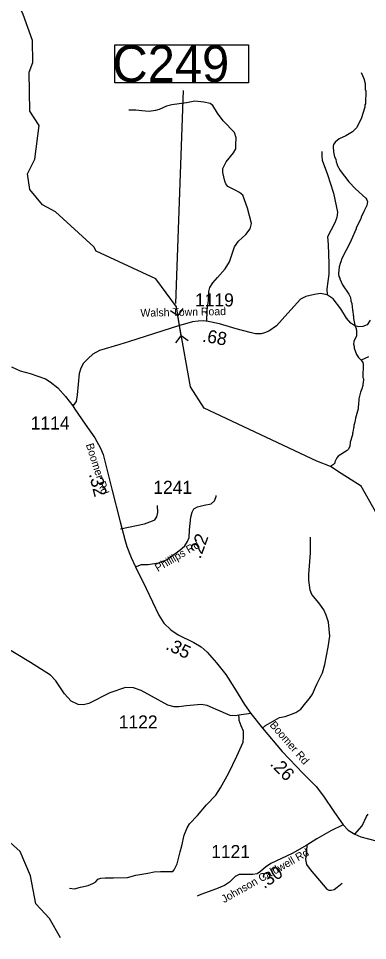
# Model space of a CAD drawing. Extents: x 1248224 to 1454986, y 825081 to 985870.
# Drawn here: x 1328284 to 1331629, y 851342 to 860165 of the extents above; entities that cross this region are included whole.
import ezdxf

# ---------------------------------------------------------------- set-up
doc = ezdxf.new("R2010")
doc.units = 0
for name, color, linetype in [('Exist Hydrographic Creek Single Shore', 7, 'Continuous'), ('Exist Hydrographic Misc Water Feature', 7, 'Continuous'), ('Exist Road Non-System Type 51', 7, 'Continuous'), ('Exist Road Secondary Mileage Hundredths English Label', 7, 'Continuous'), ('Exist Road Secondary Structure Culvert CELL', 7, 'Continuous'), ('Exist Road Secondary Structure Culvert Number Label', 7, 'Continuous'), ('Exist Road Secondary Type 51 Attributed', 7, 'Continuous'), ('Exist Road Secondary Type 51 Label', 7, 'Continuous'), ('Exist Road Secondary Type 51 Number Label', 7, 'Continuous')]:
    doc.layers.add(name, color=color, linetype=linetype)

msp = doc.modelspace()

# ---------------------------------------------------------------- linework, layer by layer
at = {"layer": 'Exist Hydrographic Creek Single Shore'}
for points in [[(1328514.9, 858382.8), (1328392.9, 858529.6), (1328370.9, 858677.8), (1328440.9, 858817.5), (1328481.9, 859141.7), (1328393.9, 859278.1), (1328385.9, 859652.5), (1328420.9, 859743.8), (1328417.9, 859953.9), (1328329.6, 860203.1), (1327893.8, 861083.8), (1327830.9, 861450.5)], [(1329004.9, 857979), (1328637.9, 858314.6), (1328514.9, 858382.8)], [(1329799.9, 857406.3), (1329599.5, 857675.3), (1329029.9, 857939.1), (1329004.9, 857979)], [(1329825.6, 857225.9), (1329799.9, 857406.3)], [(1331377.3, 855811.9), (1331273, 855879.6), (1331142, 855930.3), (1330061.9, 856437.8), (1329933, 856640.6), (1329825.6, 857225.9)]]:
    msp.add_lwpolyline(points, dxfattribs=at)
at = {"layer": 'Exist Hydrographic Misc Water Feature'}
for points in [[(1331567, 859647.7), (1331593.6, 859591.1), (1331604.6, 859542.8), (1331607.3, 859482.8), (1331611, 859474.7), (1331608.1, 859346.8), (1331604, 859338.9), (1331603.4, 859314.9), (1331568.9, 859203.7), (1331523, 859118.8), (1331486.1, 859079.7), (1331421.2, 859041.2), (1331356.6, 859012.7), (1331317.8, 858981.6), (1331303.3, 858958), (1331299, 858942.1), (1331298.4, 858920.1), (1331302.1, 858906), (1331301.7, 858890), (1331312.7, 858841.8), (1331324.1, 858817.5), (1331327.6, 858793.4), (1331339, 858769.2), (1331338.8, 858761.2), (1331365.7, 858710.6), (1331449.3, 858602.6), (1331513.7, 858535.1), (1331613.7, 858446.8), (1331623.3, 858430.6), (1331627, 858414.5), (1331622.1, 858374.6), (1331592.9, 858319.3), (1331567.6, 858263.9), (1331563.3, 858248), (1331521.2, 858161), (1331521.1, 858153), (1331470.6, 858042.2), (1331466.2, 858026.3), (1331382.6, 857868.3), (1331373.9, 857836.5), (1331365.6, 857820.7), (1331356.9, 857788.9), (1331356.5, 857773), (1331352.3, 857765), (1331351.2, 857719.1), (1331354.7, 857697), (1331362.4, 857680.8), (1331362.2, 857672.8), (1331389, 857616.2), (1331450.9, 857526.7), (1331466.2, 857494.4), (1331469.5, 857462.4), (1331476.9, 857438.2), (1331483.5, 857374), (1331487.3, 857365.9), (1331490.4, 857325.8), (1331494.2, 857317.8), (1331493.7, 857293.8), (1331508.2, 857229.5), (1331519.5, 857197.2), (1331522.9, 857169.1), (1331522, 857129.1), (1331496.6, 857073.8), (1331494.2, 857049.8), (1331499.6, 857025.7), (1331499.2, 857009.7), (1331523.9, 856949.2), (1331543.2, 856920.7), (1331568.6, 856894.1)], [(1331637.4, 856926.5), (1331568.6, 856894.1)], [(1331568.6, 856894.1), (1331584.1, 856871.7), (1331587.8, 856855.7), (1331584.9, 856729.7), (1331588.6, 856715.7), (1331587.7, 856675.7), (1331583.5, 856667.8), (1331583.2, 856651.8), (1331574.4, 856620), (1331561.7, 856588.3), (1331544.2, 856524.7), (1331543, 856468.8), (1331538.7, 856452.9), (1331538, 856428.9), (1331512.1, 856341.5), (1331507.2, 856301.7), (1331498.5, 856269.8), (1331498.1, 856253.9), (1331494, 856245.9), (1331489, 856206.1), (1331484.8, 856198.2), (1331484.5, 856182.2), (1331462.9, 856110.7), (1331458, 856070.8), (1331443.2, 856039.2), (1331435.1, 856031.3), (1331345.8, 855977.5), (1331333.5, 855961.8), (1331314.5, 855922.2), (1331314.3, 855910.2), (1331302, 855896.5), (1331273, 855879.6)], [(1331769, 855280.8), (1331722.3, 855420.3), (1331566.9, 855689), (1331377.3, 855811.9)], [(1328685.4, 851368.8), (1328580, 851552.4), (1328451.8, 851694.8), (1328400.9, 851961.8), (1328301.9, 852193.5), (1328206, 852279.7)]]:
    msp.add_lwpolyline(points, dxfattribs=at)
at = {"layer": 'Exist Road Non-System Type 51'}
for points in [[(1330087.6, 857265.6), (1330091.1, 857375.7), (1330104, 857466), (1330108.3, 857552), (1330116.9, 857590.6), (1330147, 857635.8), (1330189.9, 857687.4), (1330265.1, 857769), (1330305.9, 857837.8), (1330353.2, 857979.7), (1330391.8, 858035.6), (1330462.7, 858097.9), (1330503.5, 858151.6), (1330516.4, 858203.2), (1330479.7, 858350.3), (1330434.6, 858472.8), (1330402.4, 858500.8), (1330355.2, 858524.4), (1330290.7, 858558.8), (1330271.4, 858582.5), (1330260.7, 858608.2), (1330241.3, 858689.9), (1330243.5, 858728.6), (1330273.5, 858793.1), (1330344.4, 858879.1), (1330365.9, 858916.6), (1330365.9, 858957.4), (1330370.2, 859021.9), (1330353, 859073.5), (1330245.6, 859185.3), (1330189.8, 859260.5), (1330146.8, 859333.6), (1330121, 859352.9), (1330058.7, 859363.7), (1329975, 859372.3), (1329895.5, 859359.4), (1329753.7, 859340), (1329702.2, 859325), (1329631.3, 859292.7), (1329595.7, 859284.2), (1329535.6, 859275.6), (1329464.7, 859282), (1329408.9, 859286.3), (1329340.1, 859288.5)], [(1331190, 858891.8), (1331192.2, 858846.6), (1331194.3, 858807.9), (1331243.7, 858672.5), (1331303.9, 858494.1), (1331342.5, 858311.4), (1331336.1, 858259.8), (1331314.6, 858208.3), (1331243.7, 858075), (1331252.2, 858003), (1331258.7, 857818.2), (1331258.7, 857717.1), (1331239.3, 857579.6), (1331241.2, 857521.9)], [(1329263, 855280.6), (1329493.2, 855330.6), (1329569.9, 855357.3), (1329589.9, 855367.4), (1329609.9, 855397.4), (1329619.9, 855437.5), (1329616.6, 855504.2)], [(1330622.3, 853373.5), (1330650.7, 853401.1), (1330786.5, 853475.1), (1330838.4, 853487.1), (1330900.3, 853509), (1330942.2, 853525), (1330990.2, 853555), (1331036.1, 853617), (1331074, 853658.9), (1331102, 853700.9), (1331129.9, 853766.8), (1331145.9, 853802.8), (1331197.2, 853905.1), (1331219.2, 853983.1), (1331251.1, 854148.9), (1331267.1, 854254.9), (1331255.1, 854388.8), (1331233.2, 854456.7), (1331211.2, 854506.7), (1331161.3, 854572.6), (1331095.4, 854652.5), (1331077.6, 854695.5), (1331067.6, 854789.4), (1331067.6, 854843.4), (1331083.6, 855051.2), (1331081.6, 855203.1)], [(1328774.5, 851844.1), (1328822.4, 851838.1), (1328878.3, 851852.1), (1328952.2, 851870.1), (1328996.1, 851888.1), (1329026.1, 851904.1), (1329046.1, 851928.1), (1329072, 851938), (1329114, 851942), (1329193.8, 851942), (1329327.6, 851944), (1329409.5, 851968), (1329523.3, 851986), (1329583.2, 852000), (1329645.1, 852004), (1329697.1, 852004), (1329763, 852002), (1329776.9, 852018), (1329804.9, 852075.9), (1329834.9, 852191.8), (1329850.8, 852249.8), (1329870.8, 852351.7), (1329900.8, 852419.7), (1329922.7, 852457.6), (1329998.6, 852537.6), (1330084.5, 852641.5), (1330175.7, 852732.3), (1330219.7, 852804.2), (1330299.6, 852946.1), (1330377.4, 853108), (1330437.3, 853239.9), (1330441.3, 853291.8), (1330439.3, 853345.8), (1330417.4, 853397.7), (1330397.4, 853447.7), (1330397.4, 853469.7), (1330394.5, 853498.8)], [(1331507.4, 852358.5), (1331577.6, 852440.9), (1331619.5, 852528.8), (1331635.5, 852550.8)], [(1331046.3, 852256.4), (1331045.5, 852200.4), (1331035.5, 852116.5), (1331043.5, 852070.5), (1331079.5, 852020.5), (1331237.2, 851834.7), (1331259.2, 851822.7), (1331281.1, 851822.7), (1331309.1, 851830.7), (1331337.1, 851852.7), (1331385, 851890.6)]]:
    msp.add_lwpolyline(points, dxfattribs=at)
at = {"layer": 'Exist Road Secondary Structure Culvert CELL'}
for p, q in [((1329741.1, 857370.4), (1329810, 857323.6)), ((1329860.5, 857389.8), (1329810, 857323.6)), ((1329841.7, 857127.7), (1329810, 857323.6)), ((1329791.2, 857061.5), (1329841.7, 857127.7)), ((1329910.5, 857080.9), (1329841.7, 857127.7))]:
    msp.add_line(p, q, dxfattribs=at)
at = {"layer": 'Exist Road Secondary Structure Culvert Number Label'}
msp.add_line((1329793.5, 857437.5), (1329866.3, 859476.1), dxfattribs=at)
msp.add_lwpolyline([(1329206.7, 859913.4), (1330489.5, 859913.4), (1330489.5, 859548.4), (1329206.7, 859548.4)], close=True, dxfattribs=at)
at = {"layer": 'Exist Road Secondary Type 51 Attributed'}
for points in [[(1331654.3, 857277.7), (1331625.4, 857235.1), (1331583.6, 857217.8), (1331544.6, 857213.4), (1331507.2, 857225), (1331469.7, 857248.1), (1331427.9, 857297.1), (1331373.8, 857387.7), (1331300.3, 857481.5), (1331241.2, 857521.9), (1331177.7, 857534.9), (1331120.1, 857524.8), (1331037.9, 857506), (1330987.4, 857478.6), (1330864, 857345), (1330757.3, 857223.8), (1330682.3, 857171.8), (1330640.5, 857156), (1330610.3, 857148.7), (1330554, 857148.7), (1330503.6, 857161.7), (1330370.9, 857196.4), (1330211.6, 857243.9), (1330100.8, 857266.9), (1330055, 857270.7), (1330005.8, 857268), (1329950.7, 857261.4), (1329898.8, 857247.8), (1329825.6, 857225.9)], [(1329825.6, 857225.9), (1329337.9, 857070.8), (1329256.4, 857044.3), (1329061.7, 856986.6), (1328995.4, 856953.4), (1328950.7, 856911.6), (1328906, 856866.8), (1328881.5, 856817.8), (1328865.7, 856768.7), (1328846.9, 856563.8), (1328835.4, 856498.9), (1328803.7, 856457.1)], [(1328215.9, 856831), (1328299.5, 856794.2), (1328396.5, 856767.4), (1328542, 856717.2), (1328588.8, 856688.8), (1328660.7, 856631.9), (1328734.2, 856548.2), (1328803.7, 856457.1)], [(1328803.7, 856457.1), (1328825.8, 856426), (1328923.5, 856281.7), (1329016.3, 856152.4), (1329068.8, 856054.1), (1329094.3, 855992.2), (1329132, 855852.2), (1329180.3, 855660.6), (1329259.6, 855349.6), (1329302.5, 855181), (1329321.3, 855113.7), (1329363, 855008.7), (1329406.3, 854917.9)], [(1329406.3, 854917.9), (1329464.3, 854938.8), (1329526.2, 854941.5), (1329627.1, 854955), (1329701.1, 854986), (1329831.6, 855077.5), (1329877.3, 855119.2), (1329904.2, 855159.6), (1329919, 855200), (1329924.4, 855272.7), (1329935, 855392.8), (1329948.4, 855441.2), (1329965.9, 855472.2), (1329999.6, 855493.7), (1330062.8, 855507.2), (1330131.4, 855522), (1330162.3, 855548.9), (1330177.1, 855590.7), (1330179.5, 855600.2)], [(1329406.3, 854917.9), (1329508.3, 854710.1), (1329630.5, 854456.8), (1329677.2, 854378.9), (1329744.6, 854314.8), (1329813.8, 854266.3), (1329964.3, 854193.6), (1330033.5, 854152.1), (1330092.3, 854100.1), (1330181.9, 853998.6), (1330270.2, 853887.8), (1330354.9, 853756.2), (1330450.1, 853600.4), (1330509.3, 853515.7)], [(1330509.3, 853515.7), (1330394.5, 853498.8), (1330362.6, 853493.1), (1330311.8, 853496.9), (1330172.6, 853555.2), (1330091.8, 853591), (1330035.3, 853600.4), (1329895.2, 853589), (1329819.9, 853577.8), (1329774.8, 853579.6), (1329716.5, 853594.7), (1329558.5, 853679.4), (1329460.7, 853735.8), (1329385.5, 853760.3), (1329308.4, 853762.2), (1329160.5, 853713.3), (1328957.4, 853609.8), (1328906.6, 853598.5), (1328855.9, 853600.4), (1328790, 853634.2), (1328726.1, 853702), (1328643.3, 853826.2), (1328591.2, 853880.1), (1328399.4, 854002.4), (1328091, 854186.9)], [(1330509.3, 853515.7), (1330622.3, 853373.5), (1330810.4, 853150.4), (1331012.8, 852940.8), (1331137.5, 852817.1), (1331207.2, 852724.1), (1331305, 852577.1), (1331393.7, 852449.2)], [(1331393.7, 852449.2), (1331276.6, 852392.8), (1331141.4, 852315.6), (1331046.3, 852256.4), (1330905.8, 852175), (1330702.5, 852080.2), (1330650.7, 852044.2), (1330603.2, 852004.1), (1330571.5, 851981.9), (1330529.3, 851973.4), (1330461.7, 851975.5), (1330399.3, 851975.5), (1330361.3, 851955.4), (1330305.8, 851900.9), (1330259.3, 851868.1), (1330181.1, 851836.4), (1330030.1, 851781.4), (1329997.3, 851766.6)], [(1331393.7, 852449.2), (1331442.3, 852396.9), (1331507.4, 852358.5), (1331563.5, 852334.8), (1331711.4, 852297.8), (1331983.5, 852234.2), (1332084, 852198.6), (1332168.3, 852145.4), (1332222.4, 852103.8), (1332270.3, 852061), (1332340.6, 851999.3), (1332372.3, 851968.1), (1332407.1, 851931.2), (1332534.3, 851767), (1332661.4, 851611.6), (1332736.5, 851539.8), (1332823.7, 851486.6), (1332899.1, 851439.2), (1333066.2, 851377.1), (1333271.7, 851294.2), (1333350.9, 851260.7)]]:
    msp.add_lwpolyline(points, dxfattribs=at)

# ---------------------------------------------------------------- texts
at = {"layer": 'Exist Road Secondary Mileage Hundredths English Label'}
for s, rotation, p in [('.68', 350.09866, (1330039.9, 857073.9)), ('.32', 284.14181, (1328957.7, 855804.4)), ('.22', 69.87847, (1330026.8, 854987.9)), ('.35', 334.21296, (1329686.7, 854134.3)), ('.26', 314.00519, (1330688.6, 853025.7)), ('.30', 34.77689, (1330639, 851832.9))]:
    msp.add_text(s, height=125, rotation=rotation, dxfattribs=at).set_placement(p)
at = {"layer": 'Exist Road Secondary Structure Culvert Number Label'}
msp.add_text('C249', height=350, dxfattribs=at).set_placement((1329184.5, 859558.2))
at = {"layer": 'Exist Road Secondary Type 51 Label'}
for s, rotation, p in [('Walsh Town Road', 1.14714, (1329453.5, 857310.9)), ('Boomer Rd', 287.57886, (1328929.1, 856087.1)), ('Phillips Rd', 30.4242, (1329619, 854868.6)), ('Boomer Rd', 311.07211, (1330686.1, 853401.3)), ('Johnson Caldwell Rd', 29.38094, (1330254.3, 851699.4))]:
    msp.add_text(s, height=75, rotation=rotation, dxfattribs=at).set_placement(p)
at = {"layer": 'Exist Road Secondary Type 51 Number Label'}
for s, p in [('1119', (1329975.8, 857409.5)), ('1114', (1328401.5, 856231.6)), ('1241', (1329576.1, 855616.2)), ('1122', (1329245.4, 853371.2)), ('1121', (1330130.7, 852131.1))]:
    msp.add_text(s, height=125, dxfattribs=at).set_placement(p)

doc.saveas('drawing.dxf')
